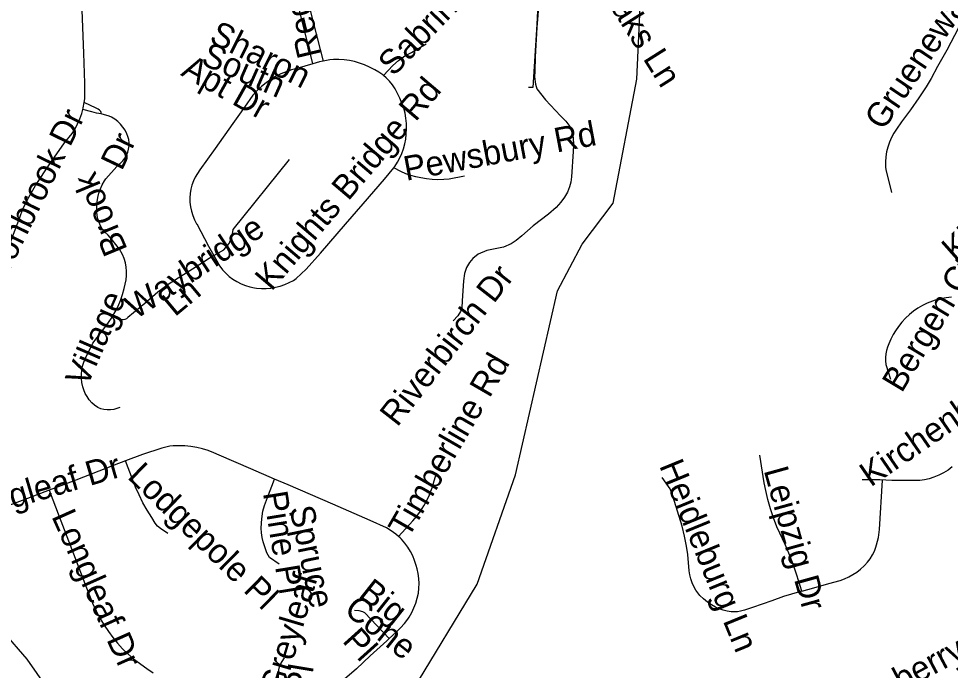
# Model space of a CAD drawing. Extents: x 1383679 to 1536984, y 460658 to 651027.
# Drawn here: x 1438807 to 1442417, y 500135 to 502662 of the extents above; entities that cross this region are included whole.
import ezdxf

# ---------------------------------------------------------------- set-up
doc = ezdxf.new("R2010")
doc.units = 0
for name, color, linetype in [('Exist Hydrographic Creek Single Shore', 7, 'Continuous'), ('Exist Hydrographic Misc Water Feature', 7, 'Continuous'), ('Exist Road Non-System Type 51', 7, 'Continuous'), ('Exist Road Non-System Type 51 Label', 7, 'Continuous')]:
    doc.layers.add(name, color=color, linetype=linetype)

msp = doc.modelspace()

# ---------------------------------------------------------------- linework, layer by layer
at = {"layer": 'Exist Hydrographic Creek Single Shore'}
for points in [[(1440990.3, 501787.8), (1441110.3, 501946.3), (1441202.3, 502426.9), (1441216.3, 502735.2), (1441520.3, 503845.1), (1441585.3, 504211.5), (1441766.4, 505008.7), (1441966.3, 505454.3), (1442146.4, 505703.5)], [(1440119.4, 499911.7), (1440334.3, 500058.1), (1440583.3, 500470), (1440732.3, 500893.7), (1440895.3, 501605.9), (1440990.3, 501787.8)]]:
    msp.add_lwpolyline(points, dxfattribs=at)
at = {"layer": 'Exist Hydrographic Misc Water Feature'}
msp.add_lwpolyline([(1438747.2, 500285.3), (1438839.1, 500179.2), (1438916.7, 500067.6), (1438988, 499938.2), (1439038.3, 499859.2), (1439163.8, 499736.9), (1439233.5, 499627.1), (1439293.6, 499534), (1439337, 499493.8)], dxfattribs=at)
at = {"layer": 'Exist Road Non-System Type 51'}
for points in [[(1440812.1, 503175.3), (1440815.2, 503166.1), (1440827.9, 503139.4), (1440850.9, 503101.4), (1440856.6, 503089.5), (1440860.7, 503077), (1440863.3, 503064.1), (1440864.4, 503050.9), (1440864.3, 503043.6), (1440861.1, 503011.8), (1440845.9, 502923.5), (1440833.7, 502873), (1440826.5, 502832), (1440823.6, 502808.4), (1440819.2, 502719.3), (1440814.8, 502638.5), (1440799.2, 502395), (1440782.7, 502395.3)], [(1439947.5, 502486.9), (1439896.8, 502689.2), (1439859.6, 502827.8), (1439811.9, 503021.8), (1439781.8, 503122.9)], [(1439823.5, 503133.1), (1439851.6, 503025.7), (1439883.5, 502898), (1439919.9, 502760.5), (1439952.4, 502633), (1439987.2, 502497)], [(1439061.4, 502337), (1439063.6, 502351), (1439063.5, 502410.9), (1439059.9, 502527.6), (1439054.1, 502694.8), (1439049.7, 502878.8), (1439050.1, 502969.9), (1439052.9, 502985.1), (1439068.1, 503022.2)], [(1440825, 502756.5), (1440815.2, 502627.2), (1440808.4, 502514.1), (1440807.5, 502456.9), (1440805.6, 502435.8), (1440809.4, 502408.2), (1440815.1, 502390.2), (1440847.9, 502346.7), (1440906.9, 502285), (1440927.5, 502263.8), (1440942.2, 502244), (1440951.2, 502220.8), (1440955.1, 502199.7), (1440957, 502172.1), (1440955.8, 502147.1), (1440949.4, 502048.8), (1440946.8, 502028.3), (1440941.6, 502009.8), (1440933.9, 501988.6), (1440922.4, 501969.9), (1440907.6, 501950.7), (1440889.6, 501930.2), (1440859.5, 501903.2), (1440801.1, 501858.9), (1440756.1, 501819.1), (1440735, 501801.2), (1440715.1, 501788.3), (1440685.6, 501776.2), (1440659.9, 501770.3), (1440621.4, 501762.7), (1440587.4, 501748.5), (1440566.9, 501732.5), (1440553.4, 501716.4), (1440541.9, 501696.6), (1440534.1, 501674.1), (1440530.9, 501645.2), (1440525.8, 501567.6), (1440523.9, 501540.6), (1440518.6, 501525.8), (1440509.1, 501509.2), (1440490.4, 501490.6)], [(1442447.9, 502625.5), (1442402.7, 502539.5), (1442366.9, 502475.7), (1442341.7, 502429.8), (1442322.3, 502397.4), (1442294.3, 502355.1), (1442261.9, 502308.1), (1442227.6, 502261.8), (1442207.9, 502233.8), (1442197.4, 502217.7), (1442188.2, 502200.4), (1442180.4, 502182.5), (1442174.2, 502163.9), (1442169.6, 502144.8), (1442166.7, 502125.5), (1442165.4, 502106), (1442165.8, 502086.5), (1442166.6, 502077.2), (1442188.7, 501987.7)], [(1440220.8, 502441.2), (1440257.5, 502480.2), (1440278.8, 502499), (1440303.8, 502517.1), (1440329.9, 502530.5), (1440386.3, 502563.4)], [(1440220.8, 502441.2), (1440217.7, 502443.9), (1440203, 502454.5), (1440187.5, 502463.8), (1440171.3, 502471.6), (1440166.2, 502473.7), (1440147.6, 502482.4), (1440128.3, 502489.7), (1440108.6, 502495.5), (1440088.5, 502499.7), (1440068.1, 502502.4), (1440047.5, 502503.5), (1440027, 502503), (1440013, 502501.8), (1439987.2, 502497)], [(1439947.5, 502486.9), (1439885.6, 502468.4), (1439864.2, 502462.9), (1439843.2, 502455.8), (1439822.8, 502447.2), (1439803.1, 502437.2), (1439784.1, 502425.9), (1439766, 502413.2), (1439748.8, 502399.2), (1439737.2, 502388.5), (1439715.2, 502365.6), (1439681.9, 502318.6), (1439637.1, 502255.1), (1439568.7, 502158.7), (1439509.9, 502075.7), (1439499.8, 502061.9), (1439491.4, 502047.6), (1439484.3, 502032.3), (1439478.5, 502016.4), (1439474.3, 502000.1), (1439471.7, 501983.5), (1439470.6, 501966.6), (1439471.1, 501949.8), (1439473.2, 501932.3), (1439477, 501915), (1439482.2, 501898.2), (1439489, 501881.8), (1439497.1, 501866.2), (1439497.4, 501865.8), (1439543.4, 501779.4), (1439563.6, 501743)], [(1439987.2, 502497), (1439972.5, 502494.3), (1439947.5, 502486.9)], [(1440260.2, 502083.9), (1440264.2, 502089), (1440274.9, 502104.9), (1440284.3, 502121.8), (1440292.2, 502139.3), (1440298.7, 502157.4), (1440303.7, 502176), (1440307.2, 502194.9), (1440309.1, 502214), (1440309.1, 502214.8), (1440310.3, 502235.1), (1440309.8, 502255.3), (1440307.8, 502275.5), (1440304.2, 502295.5), (1440299.1, 502315.1), (1440292.4, 502334.2), (1440284.3, 502352.8), (1440281.7, 502358), (1440274.3, 502374.5), (1440265.5, 502390.2), (1440255.4, 502405.2), (1440244, 502419.2), (1440231.4, 502432.1), (1440220.8, 502441.2)], [(1439056.4, 502309.9), (1439057.7, 502314.6), (1439057.9, 502315.3), (1439061.4, 502337)], [(1439127.5, 502292.9), (1439126.9, 502297.7), (1439125.4, 502301.5), (1439121, 502306.5), (1439115.3, 502310.8), (1439107.3, 502315), (1439061.4, 502337)], [(1438616.6, 501442.3), (1438624.2, 501444.3), (1438633.4, 501452.2), (1438654.7, 501495.5), (1438713.8, 501635.1), (1438765.4, 501765.1), (1438787.5, 501826.8), (1438812.2, 501890.4), (1438824.3, 501924.1), (1438846.4, 501970.1), (1438872.5, 502014.4), (1438928.4, 502099.3), (1438985.7, 502180.1), (1439014.4, 502216.6), (1439025.9, 502234.8), (1439036, 502253.9), (1439044.8, 502273.6), (1439052, 502293.9), (1439056.4, 502309.9)], [(1439127.5, 502292.9), (1439109.3, 502295.3), (1439090.8, 502300.1), (1439056.4, 502309.9)], [(1439173, 501509.8), (1439182, 501525.1), (1439192.9, 501546.8), (1439202.4, 501569.1), (1439210.4, 501592), (1439216.8, 501615.4), (1439220.6, 501632.5), (1439223.8, 501648.9), (1439225.4, 501665.5), (1439225.5, 501682.2), (1439224, 501698.9), (1439220.9, 501715.3), (1439216.3, 501731.4), (1439210.2, 501747), (1439210, 501747.5), (1439198, 501767.5), (1439184.6, 501786.6), (1439170, 501804.7), (1439154.2, 501821.9), (1439139.9, 501835.6), (1439131.5, 501846.8), (1439124.4, 501858.9), (1439118.8, 501871.8), (1439114.6, 501885.1), (1439112, 501898.9), (1439110.9, 501912.9), (1439110.9, 501916.8), (1439110.4, 501934.2), (1439111.5, 501951.5), (1439114.1, 501968.7), (1439118.3, 501985.5), (1439124.1, 502001.9), (1439131.2, 502017.7), (1439139.8, 502032.8), (1439145.1, 502040.7), (1439187.6, 502088.7), (1439211.7, 502110.9), (1439219.2, 502121), (1439225.4, 502131.9), (1439230.2, 502143.5), (1439233.4, 502155.6), (1439235.1, 502168), (1439235.3, 502180.6), (1439233.8, 502193.1), (1439230.9, 502205.2), (1439227, 502215.6), (1439220, 502228.8), (1439211.6, 502241.1), (1439202, 502252.4), (1439191.3, 502262.7), (1439179.5, 502271.8), (1439166.8, 502279.6), (1439158.7, 502283.7), (1439127.5, 502292.9)], [(1439563.6, 501743), (1439602, 501766), (1439623.5, 501789.5), (1439634.5, 501819.6), (1439638.2, 501843.8), (1439856.9, 502115.5)], [(1439563.6, 501743), (1439586.3, 501702), (1439597.4, 501687.8), (1439609.8, 501674.6), (1439623.3, 501662.6), (1439637.7, 501651.8), (1439653.1, 501642.3), (1439669.2, 501634.2), (1439686, 501627.5), (1439703.3, 501622.4), (1439720.9, 501618.7), (1439729.4, 501617.5), (1439747.8, 501615.8), (1439766.4, 501615.7), (1439784.8, 501617.1), (1439803.1, 501620.1), (1439821, 501624.6), (1439838.5, 501630.7), (1439855.4, 501638.2), (1439871.7, 501647.2), (1439882.9, 501654.5), (1439921.2, 501690.5), (1439976.8, 501752.8), (1440073.9, 501865.4), (1440142.4, 501943.7), (1440224.2, 502038.8), (1440260.2, 502083.9)], [(1440534.2, 502051.5), (1440475.4, 502039.8), (1440453.9, 502037.6), (1440431.8, 502036.9), (1440409.6, 502037.7), (1440387.6, 502040.1), (1440365.7, 502044.1), (1440345.8, 502048), (1440326.2, 502053.3), (1440307, 502060.2), (1440288.5, 502068.6), (1440260.2, 502083.9)], [(1439563.6, 501743), (1439490.9, 501696.6), (1439391.2, 501633.2), (1439346.8, 501601.4), (1439296.1, 501557.2), (1439231.1, 501503.1), (1439225.5, 501498.6), (1439219, 501495.4), (1439212, 501493.7), (1439204.8, 501493.5), (1439197.7, 501494.9), (1439191, 501497.8), (1439185.5, 501501.8), (1439173, 501509.8)], [(1442421.5, 501582.5), (1442400.1, 501579.8), (1442379, 501575.6), (1442358.2, 501570), (1442337.7, 501562.8), (1442327.3, 501558.5), (1442308.7, 501549.4), (1442290.9, 501538.9), (1442273.9, 501527.2), (1442257.7, 501514.2), (1442242.6, 501500.1), (1442228.5, 501485), (1442215.6, 501468.8), (1442203.9, 501451.7), (1442195.2, 501437.2), (1442186.1, 501419.6), (1442178.3, 501401.5), (1442173.6, 501387.7), (1442169.2, 501374.9), (1442166.3, 501361.7), (1442165, 501348.2), (1442165.2, 501334.6), (1442167, 501321.1), (1442167.8, 501317.4), (1442176, 501292.1), (1442184.3, 501263.8)], [(1439199.6, 501154.7), (1439187.9, 501150), (1439175.7, 501146.7), (1439163.2, 501145.1), (1439150.6, 501145), (1439138.1, 501146.5), (1439125.9, 501149.5), (1439114.1, 501154), (1439114, 501154.1), (1439102, 501162.9), (1439091.1, 501173), (1439081.3, 501184.1), (1439072.7, 501196.3), (1439065.4, 501209.2), (1439059.6, 501222.9), (1439055.9, 501234.9), (1439052.7, 501250.7), (1439051, 501266.8), (1439051, 501283), (1439052.5, 501299.1), (1439055.5, 501314.9), (1439060.2, 501330.4), (1439066.3, 501345.4), (1439094.9, 501403.2), (1439141.2, 501465), (1439156.1, 501484.1), (1439169.7, 501504.2), (1439173, 501509.8)], [(1439798.8, 500877), (1439706.9, 500916.2), (1439584.5, 500969.1), (1439563.7, 500978.9), (1439542.1, 500987.3), (1439520.1, 500994.1), (1439497.7, 500999.5), (1439474.9, 501003.3), (1439451.9, 501005.5), (1439428.9, 501006.2), (1439405.8, 501005.3), (1439393.1, 501004.1), (1439361.7, 500996.6), (1439287.5, 500972.3), (1439221.2, 500946.9)], [(1441841.9, 500442.1), (1441822.3, 500504.8), (1441807.4, 500547.3), (1441791, 500589.1), (1441777.5, 500620.8), (1441743.9, 500692.1), (1441731, 500726.6), (1441719.6, 500761.6), (1441709.7, 500797.1), (1441701.3, 500832.9), (1441695.6, 500862.4), (1441678, 500969.5)], [(1439221.2, 500946.9), (1439177.3, 500930.2), (1439028.9, 500872.5), (1438950.2, 500842.8), (1438925.4, 500833.4)], [(1439385.6, 500666.4), (1439356.6, 500684.7), (1439345.3, 500693.9), (1439336.2, 500705.9), (1439323, 500727.4), (1439305.3, 500755.9), (1439289, 500785.1), (1439274.1, 500815.1), (1439260.6, 500845.7), (1439248.8, 500876.2), (1439221.2, 500946.9)], [(1442424.1, 500924.2), (1442407.6, 500912), (1442390.2, 500901.1), (1442371.9, 500891.7), (1442352.9, 500883.7), (1442335.1, 500878), (1442316.8, 500873.8), (1442298.4, 500871.3), (1442289.1, 500870.7), (1442190.3, 500871.2), (1442143, 500873.5), (1442075.5, 500873.4)], [(1439816.4, 500547.3), (1439778.9, 500573.2), (1439769.1, 500591.1), (1439758.6, 500621.7), (1439755.1, 500633.1), (1439750.9, 500650.9), (1439748.4, 500668.9), (1439747.4, 500687.1), (1439747.9, 500705.3), (1439750.1, 500723.3), (1439753.9, 500752.6), (1439759.5, 500774), (1439771.2, 500805.5), (1439798.8, 500877)], [(1440279.2, 500654.5), (1440268.4, 500663.7), (1440250.5, 500676.6), (1440231.9, 500688.2), (1440169.8, 500716.3), (1440025.1, 500779.2), (1439851.9, 500854.3), (1439798.8, 500877)], [(1440279.2, 500654.5), (1440335, 500715.3), (1440350.4, 500733.5), (1440364.5, 500752.7), (1440377.3, 500772.7), (1440388.7, 500793.6), (1440398.7, 500815.2), (1440399.4, 500816.7), (1440409.5, 500842.7), (1440425.7, 500900.7)], [(1441841.9, 500442.1), (1441831.9, 500439.3), (1441770.8, 500421.1), (1441724.8, 500405), (1441650.3, 500379.3), (1441618.9, 500368.5), (1441604.3, 500365), (1441591.6, 500362.6), (1441583.5, 500362.2), (1441567.5, 500362.6), (1441551.8, 500364.7), (1441536.2, 500368.2), (1441521.2, 500373.3), (1441506.7, 500379.9), (1441491.3, 500389), (1441475.4, 500400.1), (1441460.5, 500412.4), (1441446.7, 500426), (1441434, 500440.6), (1441430.3, 500446.2), (1441422.4, 500459.9), (1441415.9, 500474.4), (1441410.9, 500489.5), (1441407.4, 500505), (1441405.4, 500520.7), (1441399.8, 500584.3), (1441394.6, 500616.6), (1441386.8, 500655.7), (1441377.5, 500694.4), (1441341.1, 500810.8), (1441331.4, 500838.4), (1441324.9, 500848.1), (1441300, 500883.4)], [(1441841.9, 500442.1), (1441887.4, 500454.7), (1441945.5, 500471.7), (1441989.2, 500483.9), (1442006.5, 500490), (1442023.1, 500497.5), (1442039.1, 500506.3), (1442054.3, 500516.3), (1442068.7, 500527.6), (1442082.2, 500540.2), (1442083.8, 500541.8), (1442095.3, 500554.6), (1442105.5, 500568.2), (1442114.4, 500582.6), (1442122.1, 500597.7), (1442128.4, 500613.5), (1442131.1, 500621.7), (1442137.8, 500650.4), (1442141.5, 500681.9), (1442154.2, 500872.4)], [(1438925.4, 500833.4), (1438841.5, 500801.5), (1438769.6, 500774.2), (1438741.7, 500764.2), (1438713.4, 500755.8), (1438695, 500751.1), (1438687.8, 500749), (1438667.7, 500744.3), (1438647.4, 500741.1), (1438626.8, 500739.4), (1438606.2, 500739.4), (1438574, 500740.3), (1438573.9, 500740.3)], [(1438925.4, 500833.4), (1438964.4, 500732.4), (1439013, 500603.3), (1439070.6, 500455.7), (1439081.4, 500425.4), (1439093.6, 500395.6), (1439107.4, 500366.5), (1439122.5, 500338), (1439139, 500310.4), (1439155.3, 500285.8), (1439172.4, 500262.6), (1439190.7, 500240.5), (1439210.3, 500219.4), (1439230.9, 500199.4), (1439252.6, 500180.5), (1439275.4, 500162.9), (1439280.5, 500159.2), (1439304, 500142), (1439328.4, 500126.1)], [(1440243, 500258.4), (1440269.6, 500282.8), (1440271.4, 500284.4), (1440287.2, 500300), (1440301.7, 500316.5), (1440315, 500333.9), (1440320.3, 500342), (1440330.2, 500359.3), (1440338.7, 500377.2), (1440345.8, 500395.7), (1440351.4, 500414.7), (1440355.8, 500434.6), (1440358, 500453.4), (1440358.7, 500472.4), (1440357.8, 500491.3), (1440355.3, 500510.2), (1440351.3, 500528.7), (1440347.4, 500542.2), (1440341.5, 500560.8), (1440334.2, 500578.8), (1440325.4, 500596.2), (1440315.3, 500612.9), (1440303.8, 500628.6), (1440291.1, 500643.4), (1440285.2, 500649.5), (1440279.2, 500654.5)], [(1440243, 500258.4), (1440149, 500357.7), (1440140.8, 500361.9), (1440126.4, 500365.6), (1440109.1, 500367.6)], [(1440243, 500258.4), (1440233.3, 500249.5), (1440169.8, 500191.5), (1440116.1, 500140.8), (1440088.2, 500116.7), (1440070.9, 500102.3), (1440052.9, 500089.2), (1440034.1, 500077.4), (1440014.4, 500066.9), (1440014.3, 500066.8), (1439993.5, 500057.3), (1439972.2, 500049.2), (1439950.3, 500042.5), (1439928, 500037.3), (1439919.3, 500035.7), (1439893.4, 500032.7), (1439867.2, 500031.2), (1439859.5, 500031), (1439810.4, 500033.2)], [(1439810.4, 500033.2), (1439815.8, 500136.9), (1439819.3, 500154), (1439828.4, 500169.4), (1439837.8, 500183.5)]]:
    msp.add_lwpolyline(points, dxfattribs=at)

# ---------------------------------------------------------------- texts
at = {"layer": 'Exist Road Non-System Type 51 Label'}
for s, rotation, p in [('Sharon Oaks Ln', 302.2569, (1440809.2, 503163.9)), ('Gruenewald Ln', 56.0967, (1442156.8, 502224.4)), ('Regent', 103.3485, (1439982.9, 502521.5)), ('Sabrina Ct', 46.0136, (1440259.2, 502434.7)), ('Sharon', 333.4355, (1439541.1, 502572.3)), ('South', 336.1946, (1439509.2, 502486.8)), ('Apt Dr', 330.7091, (1439432, 502443.6)), ('Knights Bridge Rd', 49.6831, (1439787.3, 501602.1)), ('Kirchenbaum Dr', 41.5368, (1442435.9, 501715.3)), ('Sharonbrook Dr', 63.9106, (1438671, 501476)), ('Pewsbury Rd', 10.6725, (1440308.4, 502032.6)), ('Dr', 64.4598, (1439207, 502068.6)), ('Brook', 112.5554, (1439230.5, 501766.9)), ('Waybridge', 33.3668, (1439260.8, 501493.6)), ('Bergen Ct', 59.0352, (1442228.2, 501207.6)), ('Riverbirch Dr', 52.0117, (1440274.2, 501075.8)), ('Ln', 39.8061, (1439412.7, 501503.7)), ('Village', 66.4967, (1439072.3, 501229.7)), ('Kirchenbaum Dr', 34.5502, (1442108, 500844)), ('Timberline Rd', 59.9314, (1440316.5, 500644.1)), ('Longleaf Dr', 16.3713, (1438581.2, 500702.5)), ('Heidleburg Ln', 292.3091, (1441287.6, 500929.1)), ('Lodgepole Pl', 315.5968, (1439225.2, 500882.7)), ('Leipzig Dr', 285.5532, (1441693.1, 500910.8)), ('Pine Pl', 279.3053, (1439753.7, 500823)), ('Spruce', 281.7558, (1439856.2, 500764.2)), ('Longleaf Dr', 294.0398, (1438933.5, 500732.9)), ('Greyleaf', 73.4955, (1439830, 500033.5)), ('Big', 321.6659, (1440120.1, 500423.1)), ('Cone', 321.3407, (1440063.3, 500360.8)), ('Pl', 311.9876, (1440058, 500247.4)), ('Turnberry Ln', 28.0394, (1441996.1, 499928.4)), ('Pl', 80.5373, (1439932.7, 500038.9))]:
    msp.add_text(s, height=95, rotation=rotation, dxfattribs=at).set_placement(p)

doc.saveas('drawing.dxf')
